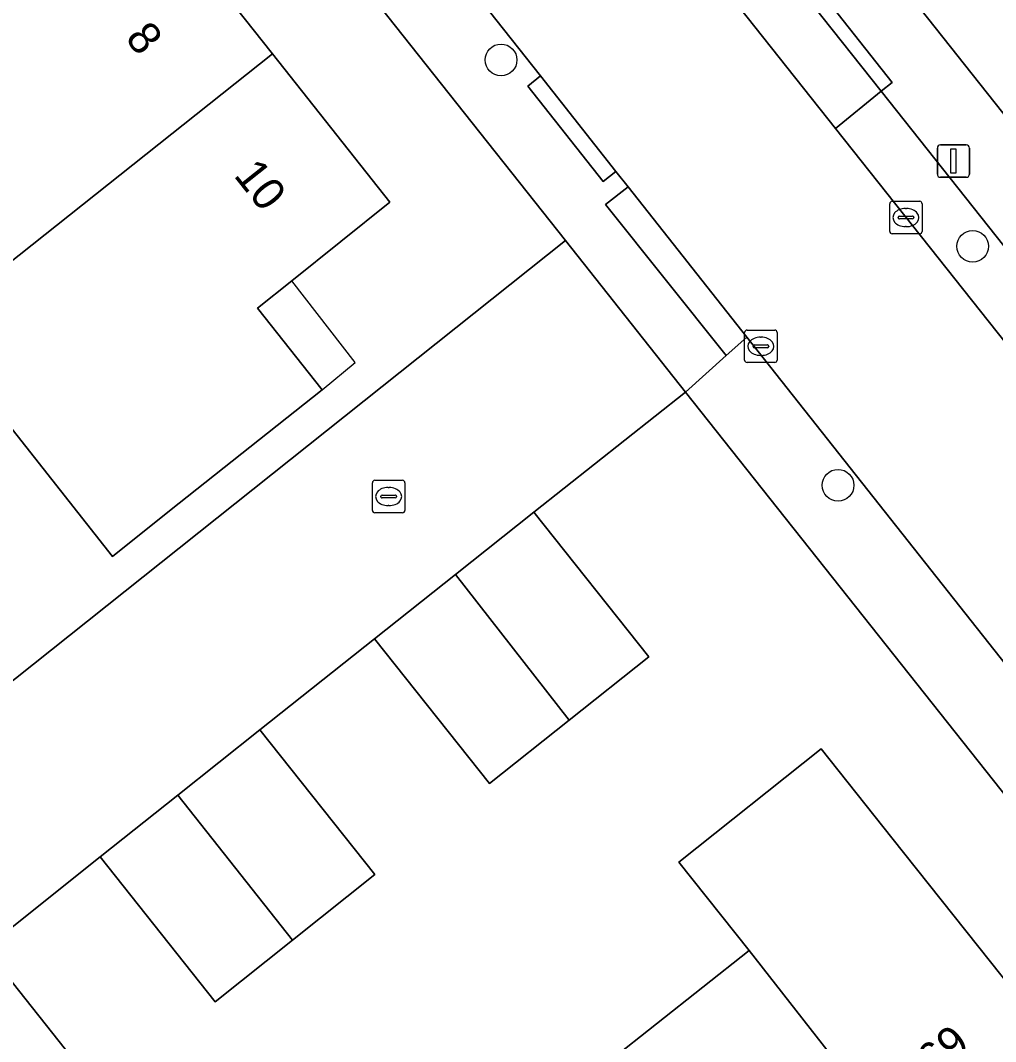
# Model space of a CAD drawing. Extents: x 159626 to 160723, y 388173 to 389416.
# Drawn here: x 160124.66 to 160154.71, y 388555.62 to 388587.08 of the extents above; entities that cross this region are included whole.
import ezdxf

# ---------------------------------------------------------------- set-up
doc = ezdxf.new("R2010")
doc.units = 0
for name, color, linetype in [('IMGEO_Boom', 7, 'Continuous'), ('IMGEO_Erf', 7, 'Continuous'), ('IMGEO_Kolk', 7, 'Continuous'), ('IMGEO_Lichtmast', 7, 'Continuous'), ('IMGEO_Muur', 7, 'Continuous'), ('IMGEO_Pand', 7, 'Continuous'), ('IMGEO_Pand_nummerreeks', 7, 'Continuous'), ('IMGEO_Pand_overbouw', 7, 'Continuous'), ('IMGEO_Parkeervlak_open', 7, 'Continuous'), ('IMGEO_Rijbaan_lokaal_open', 7, 'Continuous'), ('IMGEO_Voetpad_open', 7, 'Continuous')]:
    doc.layers.add(name, color=color, linetype=linetype)

msp = doc.modelspace()

# ---------------------------------------------------------------- linework, layer by layer
at = {"layer": 'IMGEO_Boom'}
for centre in [(160139.475, 388585.859), (160154.007, 388580.118), (160149.861, 388572.759)]:
    msp.add_circle(centre, 0.489, dxfattribs=at)
at = {"layer": 'IMGEO_Erf'}
for points in [[(160135.461, 388608.789), (160171.618, 388563.205)], [(160118.009, 388561.645), (160114.076, 388566.592), (160116.58, 388568.584), (160120.513, 388563.637), (160141.459, 388580.293), (160125.226, 388600.761)], [(160161.479, 388555.046), (160158.23, 388559.144), (160145.158, 388575.629), (160140.484, 388571.932), (160144.027, 388567.471), (160141.577, 388565.524), (160139.117, 388563.569), (160135.574, 388568.03), (160132.045, 388565.227), (160135.588, 388560.766), (160133.044, 388558.742), (160130.663, 388556.847), (160127.12, 388561.308), (160123.577, 388558.488), (160126.051, 388555.373), (160123.516, 388553.364)], [(160142.84, 388555.036), (160147.124, 388558.426), (160144.954, 388561.152), (160149.334, 388564.64), (160151.515, 388561.9), (160157.201, 388554.76)]]:
    msp.add_lwpolyline(points, dxfattribs=at)
msp.add_lwpolyline([(160116.32, 388584.718), (160112.782, 388589.197), (160111.755, 388588.385), (160109.802, 388590.857), (160114.297, 388594.409), (160116.046, 388592.197), (160120.373, 388595.624), (160124.099, 388590.909), (160123.803, 388590.668), (160122.839, 388589.85), (160124.735, 388587.462), (160125.724, 388588.243), (160128.78, 388590.644), (160132.426, 388586.047), (160136.051, 388581.476), (160133.03, 388579.057), (160131.97, 388578.208), (160133.96, 388575.698), (160129.253, 388571.967), (160127.499, 388570.568), (160121.883, 388577.677)], close=True, dxfattribs=at)
at = {"layer": 'IMGEO_Kolk'}
for p, q in [((160151.526, 388581.504), (160152.378, 388581.504)), ((160151.451, 388580.578), (160151.451, 388581.43)), ((160151.939, 388581.284), (160151.964, 388581.284)), ((160152.452, 388581.43), (160152.452, 388580.578)), ((160151.71, 388580.998), (160151.71, 388581.01)), ((160152.148, 388580.961), (160151.75, 388580.961)), ((160151.753, 388581.047), (160152.151, 388581.047)), ((160152.194, 388581.01), (160152.194, 388580.998)), ((160152.378, 388580.504), (160151.526, 388580.504)), ((160151.962, 388580.724), (160151.937, 388580.724)), ((160146.981, 388576.613), (160146.981, 388577.465)), ((160147.056, 388577.539), (160147.908, 388577.539)), ((160147.982, 388577.465), (160147.982, 388576.613)), ((160147.24, 388577.033), (160147.24, 388577.045)), ((160147.283, 388577.082), (160147.681, 388577.082)), ((160147.469, 388577.319), (160147.494, 388577.319)), ((160147.724, 388577.045), (160147.724, 388577.033)), ((160147.678, 388576.996), (160147.28, 388576.996)), ((160147.492, 388576.759), (160147.467, 388576.759)), ((160147.908, 388576.539), (160147.056, 388576.539)), ((160135.51, 388571.985), (160135.51, 388572.837)), ((160135.585, 388572.911), (160136.437, 388572.911)), ((160135.998, 388572.691), (160136.023, 388572.691)), ((160136.511, 388572.837), (160136.511, 388571.985)), ((160135.769, 388572.405), (160135.769, 388572.417)), ((160136.207, 388572.368), (160135.809, 388572.368)), ((160135.812, 388572.454), (160136.21, 388572.454)), ((160136.253, 388572.417), (160136.253, 388572.405)), ((160136.021, 388572.131), (160135.996, 388572.131)), ((160136.437, 388571.911), (160135.585, 388571.911))]:
    msp.add_line(p, q, dxfattribs=at)
for points in [[(160151.526, 388581.504), (160152.378, 388581.504)], [(160151.451, 388580.578), (160151.451, 388581.43)], [(160152.452, 388581.43), (160152.452, 388580.578)], [(160152.378, 388580.504), (160151.526, 388580.504)], [(160146.981, 388576.613), (160146.981, 388577.465)], [(160147.056, 388577.539), (160147.908, 388577.539)], [(160147.982, 388577.465), (160147.982, 388576.613)], [(160147.908, 388576.539), (160147.056, 388576.539)], [(160135.51, 388571.985), (160135.51, 388572.837)], [(160135.585, 388572.911), (160136.437, 388572.911)], [(160136.511, 388572.837), (160136.511, 388571.985)], [(160136.437, 388571.911), (160135.585, 388571.911)]]:
    msp.add_lwpolyline(points, dxfattribs=at)
for centre, radius, start, end in [((160151.528, 388581.428), 0.0765, 91.552, 178.448), ((160151.528, 388581.428), 0.0765, 91.552, 178.448), ((160152.376, 388581.428), 0.0765, 1.552, 88.448), ((160152.376, 388581.428), 0.0765, 1.552, 88.448), ((160151.75, 388581.007), 0.0403, 85.8775, 175.7526), ((160151.747, 388580.997), 0.0366, 178.938, 274.7102), ((160152.151, 388581.004), 0.043, 264.8664, 352.4533), ((160152.155, 388581.009), 0.0386, 1.7309, 96.639), ((160151.528, 388580.58), 0.0765, 181.552, 268.448), ((160151.528, 388580.58), 0.0765, 181.552, 268.448), ((160152.376, 388580.58), 0.0765, 271.552, 358.448), ((160152.376, 388580.58), 0.0765, 271.552, 358.448), ((160147.058, 388577.463), 0.0765, 91.552, 178.448), ((160147.058, 388577.463), 0.0765, 91.552, 178.448), ((160147.906, 388577.463), 0.0765, 1.552, 88.448), ((160147.906, 388577.463), 0.0765, 1.552, 88.448), ((160147.28, 388577.042), 0.0403, 85.8775, 175.7526), ((160147.685, 388577.044), 0.0386, 1.7309, 96.639), ((160147.277, 388577.032), 0.0366, 178.938, 274.7102), ((160147.681, 388577.039), 0.043, 264.8664, 352.4533), ((160147.058, 388576.615), 0.0765, 181.552, 268.448), ((160147.058, 388576.615), 0.0765, 181.552, 268.448), ((160147.906, 388576.615), 0.0765, 271.552, 358.448), ((160147.906, 388576.615), 0.0765, 271.552, 358.448), ((160135.587, 388572.835), 0.0765, 91.552, 178.448), ((160135.587, 388572.835), 0.0765, 91.552, 178.448), ((160136.435, 388572.835), 0.0765, 1.552, 88.448), ((160136.435, 388572.835), 0.0765, 1.552, 88.448), ((160135.809, 388572.414), 0.0403, 85.8775, 175.7526), ((160135.806, 388572.404), 0.0366, 178.938, 274.7102), ((160136.21, 388572.411), 0.043, 264.8664, 352.4533), ((160136.214, 388572.416), 0.0386, 1.7309, 96.639), ((160135.587, 388571.987), 0.0765, 181.552, 268.448), ((160135.587, 388571.987), 0.0765, 181.552, 268.448), ((160136.435, 388571.987), 0.0765, 271.552, 358.448), ((160136.435, 388571.987), 0.0765, 271.552, 358.448)]:
    msp.add_arc(centre, radius, start, end, dxfattribs=at)
for centre, major_axis, ratio, start_param, end_param in [((160151.938, 388581.004), (-0.387, 0.002), 0.722429, 4.712389, 7.853982), ((160151.963, 388581.004), (-0.39, 0.002), 0.717154, 1.570796, 4.712389), ((160147.468, 388577.039), (-0.387, 0.002), 0.722429, 4.712389, 7.853982), ((160147.493, 388577.039), (-0.39, 0.002), 0.717154, 1.570796, 4.712389), ((160135.997, 388572.411), (-0.387, 0.002), 0.722429, 4.712389, 7.853982), ((160136.022, 388572.411), (-0.39, 0.002), 0.717154, 1.570796, 4.712389)]:
    msp.add_ellipse(centre, major_axis=major_axis, ratio=ratio, start_param=start_param, end_param=end_param, dxfattribs=at)
at = {"layer": 'IMGEO_Lichtmast'}
for p, q in [((160152.919, 388582.344), (160152.919, 388583.144)), ((160152.919, 388583.144), (160152.919, 388582.344)), ((160153.019, 388583.244), (160153.809, 388583.244)), ((160153.809, 388583.244), (160153.019, 388583.244)), ((160153.909, 388583.144), (160153.909, 388582.344)), ((160153.909, 388582.344), (160153.909, 388583.144)), ((160153.809, 388582.244), (160153.019, 388582.244)), ((160153.019, 388582.244), (160153.809, 388582.244))]:
    msp.add_line(p, q, dxfattribs=at)
msp.add_lwpolyline([(160153.339, 388583.119), (160153.489, 388583.119), (160153.489, 388582.369), (160153.339, 388582.369), (160153.339, 388583.119)], dxfattribs=at)
for centre, start, end in [((160153.019, 388583.144), 90, 180), ((160153.019, 388583.144), 90, 180), ((160153.809, 388583.144), 0, 90), ((160153.809, 388583.144), 360, 90), ((160153.019, 388582.344), 180, 270), ((160153.019, 388582.344), 180, 270), ((160153.809, 388582.344), 270, 0), ((160153.809, 388582.344), 270, 0)]:
    msp.add_arc(centre, 0.1, start, end, dxfattribs=at)
at = {"layer": 'IMGEO_Muur'}
for points in [[(160140.484, 388571.932), (160145.158, 388575.629)], [(160145.158, 388575.629), (160158.23, 388559.144)]]:
    msp.add_lwpolyline(points, dxfattribs=at)
at = {"layer": 'IMGEO_Pand'}
for points in [[(160121.883, 388577.677), (160124.626, 388579.842), (160132.426, 388586.047), (160128.78, 388590.644), (160125.724, 388588.243), (160124.735, 388587.462), (160122.839, 388589.85), (160122.697, 388589.929), (160117.987, 388586.227), (160118.08, 388586.109), (160116.32, 388584.718)], [(160121.883, 388577.677), (160127.499, 388570.568), (160129.253, 388571.967), (160133.96, 388575.698), (160131.97, 388578.208), (160133.03, 388579.057), (160136.051, 388581.476), (160132.426, 388586.047), (160124.626, 388579.842)], [(160141.577, 388565.524), (160144.027, 388567.471), (160140.484, 388571.932), (160138.069, 388570.012)], [(160141.577, 388565.524), (160138.069, 388570.012), (160135.574, 388568.03), (160139.117, 388563.569)], [(160129.512, 388563.212), (160133.044, 388558.742), (160135.588, 388560.766), (160132.045, 388565.227)], [(160154.194, 388549.38), (160156.162, 388550.941), (160154.702, 388552.783), (160157.201, 388554.76), (160151.515, 388561.9), (160149.334, 388564.64), (160144.954, 388561.152), (160147.124, 388558.426)], [(160129.512, 388563.212), (160127.12, 388561.308), (160130.663, 388556.847), (160133.044, 388558.742)], [(160123.577, 388558.488), (160121.048, 388556.485), (160123.516, 388553.364), (160126.051, 388555.373)], [(160154.194, 388549.38), (160147.124, 388558.426), (160142.84, 388555.036), (160148.501, 388547.864), (160150.934, 388549.794), (160152.394, 388547.952)]]:
    msp.add_lwpolyline(points, close=True, dxfattribs=at)
at = {"layer": 'IMGEO_Pand_overbouw'}
msp.add_lwpolyline([(160133.96, 388575.698), (160134.982, 388576.536), (160133.03, 388579.057), (160131.97, 388578.208)], close=True, dxfattribs=at)
at = {"layer": 'IMGEO_Parkeervlak_open'}
for points in [[(160146.976, 388590.202), (160145.555, 388589.075), (160149.779, 388583.752), (160151.191, 388584.893)], [(160151.191, 388584.893), (160149.779, 388583.752), (160156.62, 388575.131), (160158.042, 388576.26)]]:
    msp.add_lwpolyline(points, close=True, dxfattribs=at)
at = {"layer": 'IMGEO_Rijbaan_lokaal_open'}
for points in [[(160149.779, 388583.752), (160145.555, 388589.075), (160131.633, 388606.617), (160126.765, 388602.964), (160131.369, 388597.145), (160133.698, 388594.201), (160140.687, 388585.366), (160143.016, 388582.42), (160143.389, 388581.95), (160147.05, 388577.322), (160163.008, 388557.148), (160167.849, 388560.894), (160166.241, 388563.007), (160160.83, 388569.826), (160156.62, 388575.131)], [(160143.389, 388581.95), (160142.696, 388581.407), (160146.412, 388576.752), (160147.05, 388577.322)], [(160127.12, 388561.308), (160129.512, 388563.212), (160132.045, 388565.227), (160135.574, 388568.03), (160138.069, 388570.012), (160140.484, 388571.932), (160145.158, 388575.629), (160141.459, 388580.293), (160120.513, 388563.637), (160118.009, 388561.645), (160096.227, 388544.325), (160098.107, 388541.909), (160099.924, 388539.704), (160101.741, 388541.164), (160104.148, 388543.072), (160106.681, 388545.08), (160110.212, 388547.883), (160112.618, 388549.793), (160115.149, 388551.802), (160118.636, 388554.574), (160121.048, 388556.485), (160123.577, 388558.488)]]:
    msp.add_lwpolyline(points, close=True, dxfattribs=at)
at = {"layer": 'IMGEO_Voetpad_open'}
for points in [[(160171.618, 388563.205), (160135.461, 388608.789), (160134.05, 388606.484), (160137.783, 388601.782), (160138.132, 388602.046), (160140.466, 388599.11), (160140.135, 388598.819), (160146.976, 388590.202), (160147.342, 388590.465), (160151.524, 388585.162), (160151.191, 388584.893), (160158.042, 388576.26), (160158.356, 388576.538), (160162.569, 388571.246), (160162.254, 388570.957), (160165.988, 388566.254)], [(160147.05, 388577.322), (160146.412, 388576.752), (160145.158, 388575.629), (160158.23, 388559.144), (160161.479, 388555.046)], [(160163.409, 388556.641), (160163.008, 388557.148), (160147.05, 388577.322)]]:
    msp.add_lwpolyline(points, dxfattribs=at)
for points in [[(160133.698, 388594.201), (160133.306, 388593.891), (160130.977, 388596.835), (160131.369, 388597.145), (160126.765, 388602.964), (160125.226, 388600.761), (160141.459, 388580.293), (160145.158, 388575.629), (160146.412, 388576.752), (160142.696, 388581.407), (160143.389, 388581.95), (160143.016, 388582.42), (160142.624, 388582.11), (160140.295, 388585.055), (160140.687, 388585.366)], [(160146.976, 388590.202), (160151.191, 388584.893), (160151.524, 388585.162), (160147.342, 388590.465)], [(160140.687, 388585.366), (160140.295, 388585.055), (160142.624, 388582.11), (160143.016, 388582.42)]]:
    msp.add_lwpolyline(points, close=True, dxfattribs=at)

# ---------------------------------------------------------------- texts
at = {"layer": 'IMGEO_Pand_nummerreeks'}
for s, rotation, p in [('8', 308.4174, (160127.865, 388586.52)), ('10', 308.4174, (160131.213, 388582.297)), ('69', 38.4026, (160152.813, 388554.498))]:
    msp.add_text(s, height=1, rotation=rotation, dxfattribs=at).set_placement(p)

doc.saveas('drawing.dxf')
